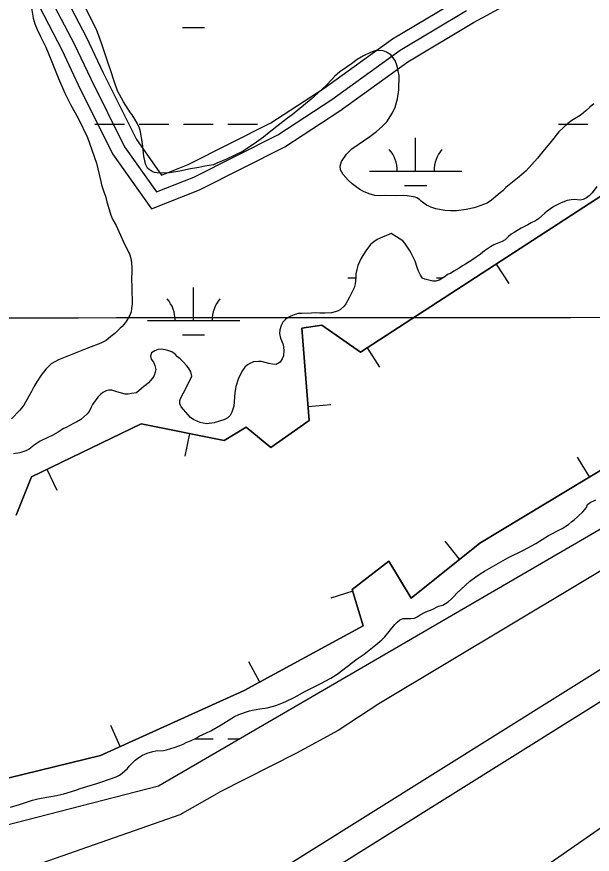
# Model space of a CAD drawing. Extents: x 3281947 to 3319794, y 715894 to 741249.
# Drawn here: x 3304592 to 3305216, y 726759 to 727666 of the extents above; entities that cross this region are included whole.
import ezdxf

# ---------------------------------------------------------------- set-up
doc = ezdxf.new("R2010")
doc.units = 0
for name, color, linetype in [('V-BORW-LINE', 7, 'Continuous'), ('V-GRID-MAJR', 7, 'Continuous'), ('V-LEVE-TOET', 7, 'Continuous'), ('V-ROAD-CNTR', 7, 'Continuous'), ('V-SITE-VEGE', 7, 'Continuous'), ('V-SURV-LINE', 7, 'Continuous'), ('V-TOPO-SHOR', 7, 'Continuous'), ('V-WETL-SWMP', 7, 'Continuous')]:
    doc.layers.add(name, color=color, linetype=linetype)

msp = doc.modelspace()

# ---------------------------------------------------------------- linework, layer by layer
at = {"layer": 'V-BORW-LINE'}
for p, q in [((3305111.6580000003, 727398.302), (3305125.253, 727377.321)), ((3304971.844, 727307.706), (3304985.4390000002, 727286.726)), ((3304907.749, 727244.155), (3304932.67, 727246.139)), ((3304779.46, 727214.831), (3304774.577, 727190.313)), ((3305212.6350000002, 727167.784), (3305199.739, 727189.202)), ((3304625.063, 727176.127), (3304635.886, 727153.5920000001)), ((3305072.061, 727078.767), (3305056.4, 727098.254)), ((3304956.3710000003, 727044.0160000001), (3304932.457, 727036.728)), ((3304855.759, 726945.754), (3304843.828, 726967.723)), ((3304704.454, 726876.138), (3304694.202, 726898.939))]:
    msp.add_line(p, q, dxfattribs=at)
for points in [[(3304591.917, 727126.464), (3304608.234, 727168.045), (3304727.287, 727225.2220000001), (3304817.02, 727207.351), (3304840.7260000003, 727221.711), (3304867.642, 727199.691), (3304908.948, 727229.095), (3304901.006, 727328.835), (3304922.963, 727332.207), (3304964.663, 727303.0530000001), (3305400.219, 727585.28), (3305463.721, 727604.998), (3305733.575, 727792.5700000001)], [(3305733.575, 727792.5700000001), (3305463.721, 727604.998), (3305400.219, 727585.28), (3304964.663, 727303.0530000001), (3304922.963, 727332.207), (3304901.006, 727328.835), (3304908.948, 727229.095), (3304867.642, 727199.691), (3304840.7260000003, 727221.711), (3304817.02, 727207.351), (3304727.287, 727225.2220000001), (3304608.234, 727168.045), (3304591.917, 727126.464)], [(3305948.38, 727776.671), (3305958.549, 727661.804), (3305796.077, 727536.513), (3305543.1410000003, 727370.495), (3305305.735, 727223.84), (3305093.785, 727096.225), (3305019.429, 727036.471), (3304995.469, 727076.732), (3304955.79, 727045.921), (3304967.778, 727006.587), (3304838.8200000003, 726936.555), (3304682.944, 726866.466), (3304254.703, 726761.681), (3303839.381, 726670.534), (3303675.356, 726649.04), (3303504.7770000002, 726599.605), (3303429.79, 726624.083), (3303441.055, 726589.228), (3303166.397, 726530.344)], [(3303166.397, 726530.344), (3303441.055, 726589.228), (3303429.79, 726624.083), (3303504.7770000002, 726599.605), (3303675.356, 726649.04), (3303839.381, 726670.534), (3304254.703, 726761.681), (3304682.944, 726866.466), (3304838.8200000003, 726936.555), (3304967.778, 727006.587), (3304955.79, 727045.921), (3304995.469, 727076.732), (3305019.429, 727036.471), (3305093.785, 727096.225), (3305305.735, 727223.84), (3305543.1410000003, 727370.495), (3305796.077, 727536.513), (3305958.549, 727661.804), (3305948.38, 727776.671)]]:
    msp.add_lwpolyline(points, dxfattribs=at)
at = {"layer": 'V-GRID-MAJR'}
msp.add_spline([(3286082.416, 727332.685), (3291331.5, 727333.83), (3296580.583, 727335.738), (3301829.665, 727338.411), (3307078.748, 727341.846), (3312327.829, 727346.045), (3317576.91, 727351.008), (3317576.911, 727351.008)], degree=3, dxfattribs=at)
at = {"layer": 'V-LEVE-TOET'}
for points in [[(3305270.937, 727093.626), (3304984.446, 726922.219), (3304940.611, 726893.254), (3304895.3540000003, 726868.686), (3304812.08, 726826.659)], [(3305297.952, 726838.539), (3305090.8310000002, 726694.567), (3304937.6040000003, 726601.0530000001), (3304865.551, 726565.899), (3304815.21, 726547.3200000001), (3304758.124, 726533.461), (3304675.843, 726515.17), (3304422.915, 726464.208), (3304149.077, 726396.933), (3303881.238, 726330.801), (3303605.847, 726268.464), (3303373.403, 726216.253)], [(3299992.038, 726391.455), (3300042.46, 726384.27), (3300307.156, 726361.564), (3300582.8170000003, 726347.128), (3300892.239, 726319.767), (3301205.685, 726296.888), (3301503.008, 726283.187), (3301806.812, 726266.373), (3302178.659, 726237.654), (3302262.054, 726233.849), (3302384.537, 726248.4230000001), (3302483.043, 726270.654), (3302708.2290000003, 726330.666), (3302860.647, 726364.898), (3303048.304, 726402.799), (3303310.536, 726460.886), (3303535.873, 726508.412), (3303767.1, 726560.7980000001), (3303976.017, 726613.919), (3304159.5670000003, 726653.185), (3304362.843, 726699.712), (3304619.957, 726750.14), (3304769.216, 726802.335), (3304812.08, 726826.659)]]:
    msp.add_lwpolyline(points, dxfattribs=at)
at = {"layer": 'V-ROAD-CNTR'}
for points in [[(3304616.880728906, 727676.7466194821), (3304641.2316802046, 727630.033712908), (3304658.9666447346, 727592.2667884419), (3304696.1945702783, 727517.583937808), (3304738.4234858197, 727458.032056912), (3304790.31838203, 727478.5810158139), (3304882.736197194, 727525.1919225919), (3304942.2850780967, 727564.0758448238), (3305015.969930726, 727617.1177387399), (3305087.0567885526, 727659.84765328), (3305188.318586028, 727714.779543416)], [(3304642.664677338, 727692.18258861), (3304668.1216264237, 727643.3496862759), (3304685.972590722, 727605.336762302), (3304722.00851865, 727533.043906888), (3304749.27346412, 727494.593983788), (3304778.0164066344, 727505.974961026), (3304867.734227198, 727551.225870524), (3304925.3111120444, 727588.821795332), (3304999.449963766, 727642.1896885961), (3305072.168818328, 727685.9016011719)], [(3304629.7727031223, 727684.4646040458), (3304654.6766533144, 727636.6916995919), (3304672.469617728, 727598.801775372), (3304709.101544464, 727525.3139223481), (3304743.84847497, 727476.31302035), (3304784.167394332, 727492.27798842), (3304875.2352121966, 727538.2088965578), (3304933.79809507, 727576.4488200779), (3305007.709947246, 727629.6537136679), (3305079.61280344, 727672.8746272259)]]:
    msp.add_lwpolyline(points, dxfattribs=at)
at = {"layer": 'V-SITE-VEGE'}
for points in [[(3304607.903, 727677.4720000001), (3304610.194, 727664.397), (3304612.146, 727658.153), (3304614.503, 727652.107), (3304618.253, 727644.642), (3304623.771, 727632.944), (3304626.329, 727627.0970000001), (3304631.244, 727615.405), (3304637.724, 727599.279), (3304644.609, 727583.1510000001), (3304650.7290000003, 727571.046), (3304659.224, 727555.505), (3304669.083, 727535.132), (3304678.874, 727507.328), (3304683.316, 727487.809), (3304684.289, 727484.186), (3304686.628, 727476.33), (3304688.395, 727471.8960000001), (3304689.946, 727465.655), (3304691.5100000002, 727461.023), (3304694.435, 727451.156), (3304696.401, 727446.318), (3304699.9560000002, 727439.859), (3304707.6380000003, 727423.121), (3304713.356, 727411.22), (3304714.341, 727409.202), (3304715.9020000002, 727404.1680000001), (3304716.668, 727399.743), (3304717.0160000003, 727394.117), (3304716.975, 727389.2980000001), (3304716.715, 727382.871), (3304717.221, 727372.023), (3304717.182, 727367.605), (3304717.5160000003, 727360.171), (3304717.268, 727354.951), (3304716.826, 727350.337), (3304716.1890000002, 727346.525), (3304714.749, 727342.925), (3304711.075, 727336.13), (3304709.654, 727334.534), (3304708.433, 727332.738), (3304706.606, 727330.746)], [(3304936.588, 727601.411), (3304933.5470000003, 727598.225), (3304927.866, 727591.849), (3304923.004, 727587.272), (3304911.261, 727576.737), (3304890.623, 727559.849), (3304885.571, 727556.282), (3304865.75, 727540.795), (3304859.477, 727535.629), (3304852.198, 727530.071), (3304837.449, 727520.362), (3304819.701, 727511.889), (3304809.217, 727507.562), (3304805.5840000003, 727505.786), (3304800.96, 727504.826), (3304796.13, 727504.066), (3304789.693, 727502.716), (3304780.6410000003, 727501.192), (3304768.972, 727498.686), (3304757.909, 727496.976), (3304750.276, 727496.6460000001), (3304744.451, 727496.898), (3304741.647, 727497.5260000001), (3304739.245, 727498.55), (3304735.85, 727500.59), (3304734.055, 727502.012), (3304732.2800000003, 727505.643), (3304731.502, 727508.26), (3304729.955, 727515.1020000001), (3304728.673, 727528.773), (3304726.378, 727541.446), (3304725.407, 727545.269), (3304722.845, 727550.715), (3304720.473, 727554.954), (3304717.303, 727559.802), (3304715.716, 727561.8250000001), (3304707.991, 727573.946), (3304701.67, 727585.65), (3304697.947, 727596.127), (3304694.236, 727607.608), (3304691.295, 727615.667), (3304687.1950000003, 727628.758), (3304684.2600000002, 727637.421), (3304680.928, 727646.49), (3304678.9620000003, 727651.126), (3304667.727, 727674.723)], [(3305217.49, 727571.773), (3305215.669, 727570.382), (3305213.238, 727567.9940000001), (3305208.786, 727564.218), (3305206.355, 727561.83), (3305202.714, 727559.05), (3305193.629, 727553.709), (3305189.183, 727550.537), (3305179.661, 727541.585), (3305171.129, 727530.817), (3305160.574, 727518.258), (3305156.511, 727513.0750000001), (3305144.137, 727499.329), (3305136.643, 727492.566), (3305130.98, 727488.2000000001), (3305122.278, 727481.0480000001), (3305118.838, 727477.665), (3305116.005, 727475.482), (3305106.693, 727467.331), (3305101.848, 727464.361), (3305090.1580000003, 727459.8470000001), (3305087.741, 727459.0650000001), (3305079.088, 727457.336), (3305068.836, 727456.022), (3305062.207, 727455.88), (3305055.985, 727456.339), (3305046.359, 727458.033), (3305040.954, 727459.888), (3305038.552, 727460.914), (3305036.355, 727462.139), (3305030.3680000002, 727466.409), (3305028.574, 727468.033), (3305025.779, 727469.866), (3305023.7800000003, 727470.687), (3305015.356, 727472.1680000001), (3305011.744, 727472.402), (3305003.91, 727472.27), (3304991.862, 727472.379), (3304986.838, 727472.223), (3304980.416, 727472.483), (3304974.2060000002, 727474.345), (3304967.802, 727476.8150000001), (3304964.005, 727479.058), (3304960.0130000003, 727481.704), (3304955.825, 727485.157), (3304951.4450000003, 727489.212), (3304946.077, 727495.286), (3304942.906, 727500.134), (3304942.544, 727504.354), (3304944.1950000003, 727509.36), (3304949.6890000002, 727517.343), (3304955.362, 727522.9180000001), (3304974.968, 727536.397), (3304982.042, 727541.755), (3304988.114, 727547.125), (3304993.181, 727552.099), (3304999.296, 727562.086), (3305002.161, 727568.084), (3305004.654, 727577.3), (3305006.147, 727586.9280000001), (3305006.687, 727602.386), (3305004.3710000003, 727612.653), (3305002.2120000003, 727618.4940000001), (3304997.649, 727624.76), (3304992.857, 727627.816), (3304989.255, 727629.051), (3304984.839, 727629.495), (3304981.827, 727629.319), (3304978.605, 727628.547), (3304975.382, 727627.372), (3304968.119, 727623.822), (3304961.254, 727619.665), (3304954.988, 727615.1020000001), (3304942.255, 727606.382), (3304936.588, 727601.411)], [(3304706.606, 727330.746), (3304704.38, 727328.761), (3304698.504, 727322.988), (3304694.259, 727319.811), (3304691.4220000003, 727317.2270000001), (3304689.401, 727315.639), (3304683.5500000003, 727312.6780000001), (3304670.248, 727307.576), (3304650.292, 727299.522), (3304637.597, 727294.613), (3304629.526, 727290.269), (3304623.849, 727284.496), (3304618.97, 727277.911), (3304614.086, 727270.7270000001), (3304611.026, 727265.531), (3304608.3680000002, 727260.333), (3304600.202, 727245.545), (3304595.734, 727239.962), (3304586.812, 727230.6020000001)]]:
    msp.add_lwpolyline(points, dxfattribs=at)
at = {"layer": 'V-SURV-LINE'}
for points in [[(3304837.607994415, 726717.682292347), (3306422.1294840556, 727708.7525523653)], [(3306438.051939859, 727683.326666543), (3304853.5312307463, 726692.2568947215)]]:
    msp.add_lwpolyline(points, dxfattribs=at)
at = {"layer": 'V-TOPO-SHOR'}
msp.add_lwpolyline([(3305193.186, 727119.2490000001), (3305196.201, 727121.385), (3305199.889, 727124.514), (3305205.595, 727129.953), (3305209.632, 727134.742), (3305210.713, 727138.131)], dxfattribs=at)
at = {"layer": 'V-WETL-SWMP'}
for p, q in [((3304771.9220903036, 727654.3042456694), (3304795.922090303, 727654.3042456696)), ((3304677.0780903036, 727549.6642456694), (3304709.0780903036, 727549.6642456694)), ((3304725.0780903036, 727549.6642456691), (3304757.0780903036, 727549.6642456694)), ((3304773.0780903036, 727549.6642456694), (3304805.0780903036, 727549.6642456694)), ((3304821.0780903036, 727549.6642456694), (3304853.0780903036, 727549.6642456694)), ((3305178.9860903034, 727549.6642456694), (3305210.9860903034, 727549.6642456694)), ((3305024.3940903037, 727498.9222456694), (3305024.3940903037, 727534.9222456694)), ((3304974.3940903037, 727498.9222456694), (3305074.3940903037, 727498.9222456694)), ((3305012.3940903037, 727483.4912456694), (3305036.394090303, 727483.4912456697)), ((3304950.9860903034, 727383.4902456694), (3304959.469421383, 727383.4902456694)), ((3305046.9860903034, 727383.4902456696), (3305054.171470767, 727383.4902456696)), ((3304783.9220903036, 727337.0602456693), (3304783.9220903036, 727373.0602456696)), ((3304733.9220903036, 727337.0602456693), (3304833.9220903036, 727337.0602456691)), ((3304771.9220903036, 727321.6292456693), (3304795.922090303, 727321.6292456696)), ((3305078.5255090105, 727050.8152456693), (3305078.9860903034, 727050.8152456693)), ((3304785.030830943, 726884.3142456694), (3304805.0780903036, 726884.3142456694)), ((3304821.0780903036, 726884.3142456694), (3304833.1933440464, 726884.3142456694))]:
    msp.add_line(p, q, dxfattribs=at)
for points in [[(3302451.052, 726322.104), (3303733.696, 726572.818), (3304745.7830000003, 726833.561), (3305296.1350000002, 727153.113), (3305786.614, 727465.709), (3306499.397, 727916.649)], [(3305220.632, 727482.152), (3305215.578, 727475.209), (3305212.39, 727472.242), (3305209.375, 727470.106), (3305206.031, 727468.306), (3305202.6950000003, 727467.338), (3305196.38, 727468.226), (3305192.883, 727467.925)], [(3305192.883, 727467.925), (3305188.714, 727466.964), (3305182.038, 727464.6950000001), (3305174.0130000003, 727460.441), (3305170.3310000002, 727458.144), (3305166.813, 727455.513), (3305164.463, 727453.205), (3305157.42, 727447.112), (3305154.407, 727445.142), (3305149.727, 727442.855), (3305146.0470000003, 727440.725), (3305138.86, 727437.129), (3305130.9960000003, 727432.3740000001), (3305127.987, 727430.737), (3305125.136, 727428.267), (3305121.4420000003, 727424.639), (3305118.2630000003, 727422.671), (3305109.078, 727418.926), (3305105.399, 727416.963), (3305099.036, 727412.527), (3305094.511, 727408.907), (3305086.474, 727403.322), (3305082.458, 727400.862), (3305078.607, 727398.235), (3305075.095, 727396.27), (3305071.747, 727393.97), (3305065.7260000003, 727390.53), (3305062.043, 727388.067), (3305058.873, 727387.0970000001), (3305056.357, 727384.957), (3305049.9960000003, 727380.688), (3305046.16, 727379.724), (3305042.999, 727379.752), (3305034.531, 727381.8250000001), (3305031.715, 727383.182), (3305029.747, 727386.361), (3305027.623, 727390.706), (3305025.9930000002, 727394.5480000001), (3305023.892, 727401.389), (3305019.645, 727410.246), (3305017.842, 727413.258), (3305012.585, 727420.7930000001), (3305010.611, 727423.307), (3305000.683, 727429.552), (3304998.037, 727431.407), (3304986.178, 727426.355), (3304982.835, 727424.721), (3304979.1520000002, 727422.258), (3304975.631, 727419.295), (3304970.579, 727412.518), (3304965.349, 727404.578), (3304961.951, 727396.7880000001), (3304960.747, 727392.473), (3304959.7060000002, 727387.657), (3304959.505, 727383.831), (3304958.776, 727376.849), (3304957.739, 727372.532), (3304952.6550000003, 727362.261), (3304948.764, 727355.1410000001), (3304946.911, 727352.662), (3304943.219, 727349.201), (3304940.544, 727347.7270000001), (3304937.2060000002, 727346.593), (3304933.204, 727345.63), (3304926.211, 727345.194), (3304920.554, 727345.245), (3304916.231, 727345.617), (3304911.733, 727344.992), (3304900.916, 727344.922), (3304897.0870000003, 727344.6240000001), (3304892.917, 727343.497), (3304889.241, 727341.866), (3304885.563, 727339.902), (3304883.049, 727337.9280000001), (3304880.531, 727335.455), (3304878.8340000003, 727331.809), (3304877.46, 727326.996), (3304877.093, 727323.172), (3304878.211, 727318.004), (3304880.978, 727311.157), (3304881.751, 727304.661), (3304881.2, 727298.8420000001), (3304880.008, 727295.857), (3304877.812, 727292.216), (3304873.461, 727289.427), (3304869.304, 727289.797), (3304865.319, 727290.665), (3304857.352, 727292.9), (3304854.191, 727292.9280000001), (3304848.86, 727292.31), (3304845.687, 727291.008), (3304842.343, 727289.208), (3304839.491, 727286.571), (3304836.796, 727282.934), (3304834.597, 727278.961), (3304832.386, 727273.656), (3304829.818, 727265.692), (3304828.759, 727258.879), (3304828.216, 727254.059), (3304827.464, 727244.415), (3304826.603, 727241.261)], [(3304826.603, 727241.261), (3304825.409, 727237.944), (3304823.5470000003, 727234.466), (3304820.86, 727231.661), (3304816.848, 727229.701), (3304813.176, 727228.403), (3304806.17, 727226.469), (3304798.173, 727225.376), (3304794.352, 727226.076), (3304791.199, 727226.936), (3304787.715, 727228.132), (3304784.0700000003, 727229.829), (3304780.764, 727232.355), (3304770.384, 727243.763), (3304769.0810000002, 727246.936), (3304768.947, 727250.432), (3304770.14, 727253.583), (3304772.85, 727258.883), (3304776.739, 727265.837), (3304782.164, 727276.936), (3304781.04, 727281.439), (3304778.418, 727285.955), (3304776.279, 727288.637), (3304773.147, 727291.993), (3304769.519, 727295.52), (3304766.378, 727297.878), (3304763.906, 727300.562), (3304760.436, 727303.256), (3304756.122, 727304.626), (3304752.967, 727305.3200000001), (3304748.647, 727306.024), (3304745.484, 727305.886), (3304741.977, 727304.42), (3304738.463, 727302.289), (3304737.2660000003, 727298.639), (3304737.903, 727295.4720000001), (3304740.367, 727291.955), (3304742.001, 727288.613), (3304742.96, 727284.278), (3304742.433, 727281.121), (3304741.403, 727277.636), (3304739.38, 727274.659), (3304735.009, 727269.706), (3304732.492, 727267.399), (3304729.98, 727265.5920000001), (3304727.465, 727263.451), (3304722.265, 727258.839), (3304716.768, 727258.223), (3304713.1, 727257.424), (3304709.941, 727257.6190000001), (3304700.977, 727260.029), (3304695.335, 727261.743), (3304692.009, 727261.9400000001), (3304689.171, 727260.9670000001), (3304685.661, 727259.1680000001), (3304683.147, 727257.194), (3304680.124, 727254.06), (3304674.561, 727246.123), (3304673.04, 727243.474), (3304670.666, 727238.504), (3304668.312, 727235.862), (3304661.936, 727229.929), (3304657.588, 727227.473), (3304653.912, 727225.8420000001), (3304645.8850000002, 727221.421), (3304643.045, 727220.116), (3304640.3680000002, 727218.476), (3304637.3540000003, 727216.34), (3304630.83, 727212.571), (3304626.154, 727210.617), (3304617.631, 727206.533), (3304611.436, 727202.263), (3304605.906, 727197.986), (3304602.228, 727196.023), (3304595.719, 727193.9180000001), (3304588.887, 727192.8150000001)], [(3304585.7260000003, 726810.392), (3304595.401, 726813.133), (3304609.421, 726817.833), (3304615.091, 726819.279), (3304618.926, 726820.077), (3304635.424, 726822.9230000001), (3304640.095, 726824.213), (3304643.262, 726824.85), (3304656.444, 726828.8910000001), (3304660.951, 726830.514), (3304678.97, 726835.843), (3304684.48, 726837.957), (3304700.003, 726843.308), (3304703.5130000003, 726845.107), (3304706.528, 726847.243), (3304712.231, 726852.35), (3304714.249, 726854.662), (3304720.796, 726861.0920000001), (3304723.645, 726863.3960000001), (3304728.668, 726866.845), (3304733.679, 726868.963), (3304739.852, 726870.738), (3304743.184, 726871.207), (3304751.509, 726871.7980000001), (3304754.676, 726872.435), (3304763.853, 726875.181), (3304772.034, 726878.269), (3304776.715, 726880.723), (3304780.555, 726882.186), (3304786.738, 726885.126), (3304790.086, 726887.259), (3304797.937, 726890.682), (3304802.6180000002, 726893.136), (3304813.656, 726899.36), (3304828.38, 726908.379), (3304833.06, 726910.667), (3304844.578, 726914.723), (3304847.7460000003, 726915.5260000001), (3304855.58, 726916.953), (3304863.7430000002, 726918.045), (3304870.415, 726919.8150000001), (3304873.919, 726920.948), (3304883.77, 726924.687), (3304892.7970000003, 726929.265), (3304905.003, 726935.811), (3304914.696, 726940.549), (3304917.373, 726942.189), (3304921.049, 726943.8200000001), (3304932.752, 726950.0380000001), (3304939.448, 726954.47), (3304961.061, 726970.915), (3304968.759, 726975.838), (3304981.497, 726986.04), (3304987.8710000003, 726991.64), (3304991.06, 726994.773), (3305001.995, 727007.986), (3305004.348, 727010.627), (3305007.367, 727013.262), (3305011.041, 727014.7270000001), (3305019.359, 727014.486), (3305023.025, 727015.118), (3305026.032, 727016.422), (3305029.38, 727018.7220000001), (3305035.399, 727021.829), (3305042.2430000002, 727024.264), (3305049.265, 727028.028), (3305053.768, 727029.152), (3305059.791, 727032.758), (3305063.145, 727035.723), (3305066.002, 727038.859), (3305069.1920000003, 727041.992), (3305082.6180000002, 727054.684), (3305089.486, 727059.78), (3305094.173, 727062.9), (3305099.193, 727066.0160000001), (3305124.2800000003, 727080.267), (3305141.328, 727088.6), (3305154.703, 727095.634), (3305168.4250000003, 727104.33), (3305183.305, 727112.183), (3305189.832, 727116.284), (3305193.186, 727119.2490000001), (3305196.201, 727121.385), (3305199.889, 727124.513), (3305205.596, 727129.953), (3305209.632, 727134.742), (3305210.713, 727138.131), (3305213.387, 727140.017), (3305219.494, 727143.024)]]:
    msp.add_lwpolyline(points, dxfattribs=at)
for centre, radius, start, end in [((3304969.1511542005, 727499.3970488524), 35.24628790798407, 359.2281799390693, 40.771838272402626), ((3305079.6370264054, 727499.3970488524), 35.246287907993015, 139.2281769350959, 180.77183526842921), ((3304728.6791542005, 727337.5350488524), 35.24628790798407, 359.2281799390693, 40.771838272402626), ((3304839.1650264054, 727337.5350488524), 35.246287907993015, 139.2281769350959, 180.77183526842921)]:
    msp.add_arc(centre, radius, start, end, dxfattribs=at)

doc.saveas('drawing.dxf')
